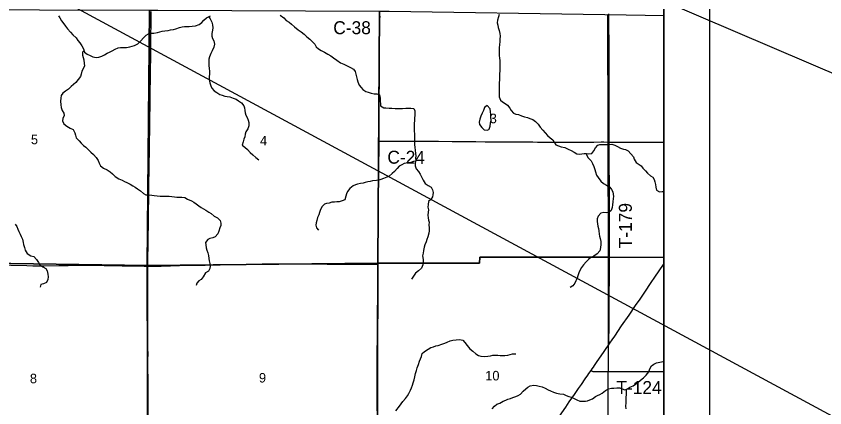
# Model space of a CAD drawing. Extents: x 0 to 34, y 0 to 22.
# Drawn here: x 7.481 to 9.252, y 16.916 to 17.773 of the extents above; entities that cross this region are included whole.
import ezdxf

# ---------------------------------------------------------------- set-up
doc = ezdxf.new("R2010")
doc.units = 0
for name, color, linetype in [('GM_X_Corporation', 7, 'Continuous'), ('GM_X_County_Road', 7, 'Continuous'), ('GM_X_County_Road_Text', 7, 'Continuous'), ('GM_X_Minor_Lake', 7, 'Continuous'), ('GM_X_Minor_River', 7, 'Continuous'), ('GM_X_Section_Text', 7, 'Continuous'), ('GM_X_State_Route', 7, 'Continuous'), ('GM_X_Township_Road', 7, 'Continuous'), ('GM_X_Township_Road_Text', 7, 'Continuous'), ('SH_Data', 7, 'Continuous'), ('SH_Text', 7, 'Continuous')]:
    doc.layers.add(name, color=color, linetype=linetype)

msp = doc.modelspace()

# ---------------------------------------------------------------- linework, layer by layer
at = {"layer": 'GM_X_Corporation'}
for points in [[(8.9, 14.1), (8.9, 20.772)], [(8.9, 14.7391), (8.9, 17.776)]]:
    msp.add_lwpolyline(points, dxfattribs=at)
for points in [[(7.2763, 17.787), (7.2909, 17.7871), (7.7733, 17.7862), (7.7682, 17.2274), (7.2695, 17.2343)], [(7.7733, 17.7862), (7.7917, 17.786), (8.277, 17.7838), (8.273, 17.2326), (7.7682, 17.2274)], [(8.277, 17.7838), (8.2978, 17.7836), (8.7703, 17.7762), (8.7765, 17.776), (8.7774, 17.2456), (8.497, 17.2458), (8.4958, 17.232), (8.273, 17.2326)], [(8.9, 17.2448), (8.9, 17.7739), (8.7765, 17.776), (8.7774, 17.2456)], [(7.2695, 17.2343), (7.7682, 17.2274), (7.7697, 16.7421), (7.2694, 16.7399)], [(7.7682, 17.2274), (8.273, 17.2326), (8.2722, 16.7445), (7.7697, 16.7421)], [(8.273, 17.2326), (8.4958, 17.232), (8.497, 17.2458), (8.7774, 17.2456), (8.7767, 16.7446), (8.2722, 16.7445)], [(8.9, 16.7447), (8.9, 17.2448), (8.7774, 17.2456), (8.7767, 16.7446)]]:
    msp.add_lwpolyline(points, close=True, dxfattribs=at)
at = {"layer": 'GM_X_County_Road'}
for points in [[(8.2759, 17.4995), (8.2799, 17.4995), (8.2895, 17.4995), (8.3038, 17.4994), (8.3203, 17.4993), (8.333, 17.4993), (8.3442, 17.4993), (8.3591, 17.4992), (8.3681, 17.4991), (8.3759, 17.4991), (8.387, 17.4991), (8.4063, 17.4991), (8.4362, 17.4989), (8.4548, 17.4987), (8.4877, 17.4983), (8.5082, 17.4981), (8.5191, 17.498), (8.5334, 17.4979), (8.5449, 17.4978), (8.5635, 17.4977), (8.5707, 17.4977), (8.5865, 17.4978), (8.6126, 17.4975), (8.6228, 17.4974), (8.6453, 17.4974), (8.6683, 17.4974), (8.6944, 17.4973), (8.7098, 17.4974), (8.7306, 17.4973), (8.7465, 17.4974), (8.7623, 17.4975), (8.7679, 17.4975), (8.7801, 17.4974)], [(8.7801, 17.4974), (8.803, 17.4973), (8.8198, 17.4972), (8.8425, 17.4971), (8.862, 17.497), (8.8813, 17.4971), (8.8947, 17.497), (8.9, 17.497)]]:
    msp.add_lwpolyline(points, dxfattribs=at)
at = {"layer": 'GM_X_Minor_Lake'}
for points in [[(8.5129, 17.5774), (8.5072, 17.5727), (8.5044, 17.5663), (8.5021, 17.5604), (8.4992, 17.554), (8.4965, 17.5474), (8.4953, 17.5408), (8.4959, 17.5356), (8.5009, 17.5293), (8.5064, 17.524), (8.5126, 17.5236), (8.5162, 17.525)], [(8.5162, 17.525), (8.5174, 17.5255), (8.5191, 17.5323), (8.5201, 17.5387), (8.5215, 17.5452), (8.5206, 17.552), (8.5206, 17.5579), (8.519, 17.5698), (8.5129, 17.5774)]]:
    msp.add_lwpolyline(points, dxfattribs=at)
at = {"layer": 'GM_X_Minor_River'}
for points in [[(7.5736, 17.7736), (7.5771, 17.7689), (7.5805, 17.7626), (7.5854, 17.7561), (7.5895, 17.7512), (7.5938, 17.7449), (7.6, 17.738), (7.6055, 17.7317), (7.6123, 17.7251), (7.6164, 17.7194), (7.6207, 17.7144), (7.625, 17.7076), (7.6286, 17.7011), (7.6306, 17.6937), (7.6368, 17.6895), (7.6434, 17.687), (7.6495, 17.6841), (7.6568, 17.6827), (7.6625, 17.6829), (7.6686, 17.6851), (7.6745, 17.6879), (7.6809, 17.6919), (7.6858, 17.6939), (7.6912, 17.6973), (7.6982, 17.7005), (7.7044, 17.7035), (7.7096, 17.7042), (7.7162, 17.7044), (7.723, 17.7046), (7.7302, 17.706), (7.7404, 17.709), (7.7474, 17.7126), (7.7541, 17.7192), (7.7602, 17.7254), (7.7661, 17.731), (7.771, 17.7342), (7.7767, 17.7353), (7.7829, 17.7355), (7.7907, 17.7368), (7.7956, 17.7388), (7.8009, 17.74), (7.807, 17.7405), (7.8138, 17.7416), (7.8191, 17.7427), (7.8261, 17.744), (7.8312, 17.7453), (7.839, 17.7481), (7.8447, 17.7496), (7.8498, 17.7501), (7.8551, 17.7503), (7.8602, 17.7504), (7.8668, 17.7511), (7.8738, 17.7519), (7.8822, 17.7549), (7.8875, 17.7588), (7.8921, 17.7641), (7.8981, 17.7692), (7.9067, 17.7737)], [(7.9029, 17.7717), (7.9063, 17.7672), (7.91, 17.76), (7.9115, 17.7536), (7.9116, 17.7473), (7.9109, 17.742), (7.9099, 17.7352), (7.91, 17.7291), (7.9113, 17.7236), (7.9143, 17.7186), (7.9154, 17.7116), (7.914, 17.705), (7.9104, 17.6969), (7.9075, 17.6912), (7.9043, 17.6838), (7.9031, 17.6787), (7.9033, 17.6724), (7.9032, 17.6651), (7.9036, 17.6582), (7.9045, 17.6525), (7.9044, 17.6474), (7.904, 17.6396), (7.9042, 17.6347), (7.9056, 17.6269), (7.9075, 17.6207), (7.9099, 17.6151), (7.915, 17.6092), (7.9205, 17.6058), (7.9272, 17.6016), (7.9322, 17.5997), (7.9382, 17.5975), (7.9437, 17.5969), (7.949, 17.5965), (7.9565, 17.5935), (7.9629, 17.5911), (7.9682, 17.5873), (7.9746, 17.5831), (7.9797, 17.5768), (7.9816, 17.5721), (7.9823, 17.5666), (7.983, 17.5615), (7.9845, 17.5561), (7.9871, 17.5508), (7.9893, 17.5451), (7.9908, 17.5398), (7.9908, 17.5332), (7.9887, 17.526), (7.9843, 17.5194), (7.9827, 17.5144), (7.9819, 17.5091), (7.9802, 17.5038), (7.9781, 17.4976), (7.9765, 17.4908), (7.982, 17.486), (7.9882, 17.4808), (7.9938, 17.4744), (7.9999, 17.4694), (8.0061, 17.4637), (8.0129, 17.4585)], [(8.0595, 17.7747), (8.0673, 17.769), (8.0727, 17.7633), (8.0789, 17.76), (8.0844, 17.7552), (8.091, 17.7493), (8.0987, 17.7432), (8.1053, 17.7386), (8.1117, 17.7331), (8.1179, 17.7276), (8.1241, 17.7228), (8.1313, 17.7163), (8.135, 17.7112)], [(8.5391, 17.7764), (8.5373, 17.7713), (8.5352, 17.7643), (8.5348, 17.7582), (8.5359, 17.7529), (8.5372, 17.7481), (8.5391, 17.7415), (8.5407, 17.7349), (8.5409, 17.729), (8.5405, 17.7223), (8.5402, 17.7174), (8.5398, 17.7104), (8.5394, 17.704), (8.539, 17.699), (8.5392, 17.6931), (8.5393, 17.6869), (8.5397, 17.6808), (8.5404, 17.6755), (8.5407, 17.6689), (8.5407, 17.6634), (8.5403, 17.6543), (8.54, 17.6457), (8.5398, 17.6404), (8.5398, 17.633), (8.5392, 17.6274), (8.5391, 17.6209), (8.5387, 17.6141), (8.5389, 17.609), (8.539, 17.6023), (8.539, 17.5961), (8.5416, 17.5892), (8.5467, 17.5856), (8.5519, 17.582), (8.5574, 17.5778), (8.5627, 17.5715), (8.5653, 17.5667), (8.5704, 17.5604), (8.5753, 17.5583), (8.5815, 17.5573), (8.5881, 17.555), (8.5945, 17.5529), (8.6013, 17.551), (8.6062, 17.5492), (8.6128, 17.5464), (8.6185, 17.5425), (8.6243, 17.5368), (8.629, 17.53), (8.6345, 17.5231), (8.6395, 17.5176), (8.6448, 17.5117), (8.6506, 17.5067), (8.6566, 17.5021), (8.6593, 17.4972), (8.6634, 17.4915), (8.6748, 17.487)], [(8.135, 17.7112), (8.1386, 17.7058), (8.1437, 17.7016), (8.1491, 17.6974), (8.1567, 17.6942), (8.164, 17.6899), (8.1704, 17.6863), (8.1759, 17.6819), (8.1836, 17.6762), (8.1919, 17.6704), (8.1989, 17.6678), (8.2132, 17.6605), (8.2202, 17.6566), (8.2238, 17.6519), (8.2254, 17.646), (8.2269, 17.6399), (8.2278, 17.6344), (8.2293, 17.6291), (8.2327, 17.6222), (8.2366, 17.6169), (8.2404, 17.612), (8.247, 17.6083), (8.2521, 17.6064), (8.2589, 17.6045), (8.2653, 17.6031), (8.2708, 17.6027), (8.2768, 17.6004), (8.2783, 17.5937), (8.2786, 17.5863), (8.2788, 17.5814), (8.2791, 17.5765), (8.2861, 17.5725), (8.291, 17.5721), (8.2984, 17.5716), (8.3041, 17.5712), (8.3114, 17.5708), (8.3169, 17.5706), (8.3219, 17.5709), (8.3273, 17.5709), (8.3343, 17.5714), (8.3408, 17.5714), (8.3457, 17.5717), (8.3521, 17.571), (8.354, 17.566), (8.3547, 17.5609), (8.3543, 17.5561), (8.3539, 17.5495), (8.3537, 17.5446), (8.3529, 17.5381), (8.3528, 17.5279), (8.3532, 17.5218), (8.3537, 17.5146), (8.3535, 17.5093), (8.3534, 17.4991), (8.3535, 17.4919), (8.3543, 17.4858), (8.3554, 17.4793), (8.3559, 17.4721), (8.3562, 17.467), (8.356, 17.4623), (8.3564, 17.4572), (8.3552, 17.4509), (8.3552, 17.445), (8.3576, 17.4389), (8.3625, 17.433), (8.366, 17.4271), (8.3692, 17.4209), (8.3728, 17.4138), (8.3771, 17.4068), (8.3837, 17.4026), (8.3903, 17.3986), (8.3933, 17.3927), (8.3946, 17.3873), (8.3941, 17.3822), (8.3932, 17.3773), (8.3892, 17.3716), (8.384, 17.3671), (8.3836, 17.3609), (8.383, 17.3552), (8.3841, 17.3489), (8.3839, 17.3442), (8.3831, 17.3375), (8.3836, 17.3317), (8.3844, 17.3267), (8.3855, 17.322), (8.3851, 17.3161), (8.3854, 17.3097), (8.3861, 17.3034), (8.3848, 17.2979), (8.383, 17.2903), (8.3805, 17.2843), (8.379, 17.2792), (8.3761, 17.2723), (8.3747, 17.2672), (8.3734, 17.2602), (8.3724, 17.2544), (8.3714, 17.2481), (8.3723, 17.2405), (8.3723, 17.2337), (8.3715, 17.2286), (8.369, 17.2216)], [(7.6297, 17.6968), (7.6268, 17.6941), (7.6268, 17.6875), (7.6283, 17.6827), (7.6292, 17.6772), (7.6305, 17.6696), (7.6306, 17.6639), (7.6287, 17.6588), (7.6253, 17.6522), (7.6235, 17.6459), (7.6218, 17.641), (7.617, 17.6342), (7.6121, 17.628), (7.6069, 17.6235), (7.6016, 17.6186), (7.5957, 17.6131), (7.5893, 17.609), (7.5835, 17.6041), (7.5797, 17.5992), (7.5788, 17.5933), (7.5783, 17.5867), (7.5789, 17.5787), (7.5796, 17.5728), (7.5818, 17.5665), (7.5854, 17.5605), (7.5865, 17.5557), (7.5838, 17.5487), (7.5826, 17.5436), (7.5856, 17.5375), (7.5924, 17.5324), (7.5992, 17.528), (7.6058, 17.5247), (7.6097, 17.5177), (7.611, 17.5127), (7.6127, 17.5068), (7.6193, 17.4998), (7.6236, 17.495), (7.6287, 17.4895), (7.6339, 17.4864), (7.6384, 17.4817), (7.6447, 17.475), (7.6507, 17.4698), (7.6565, 17.4632), (7.6608, 17.4567), (7.6632, 17.451), (7.6662, 17.4455), (7.6726, 17.4405), (7.6804, 17.4365), (7.6872, 17.4321), (7.692, 17.4277), (7.6979, 17.4222), (7.7062, 17.417), (7.7131, 17.4137), (7.7182, 17.4114), (7.7235, 17.4086), (7.7307, 17.4053), (7.7367, 17.4018), (7.7418, 17.3986), (7.7467, 17.395), (7.7533, 17.3904), (7.7599, 17.385), (7.765, 17.3822), (7.7712, 17.3816), (7.7782, 17.3811), (7.7837, 17.3807), (7.7901, 17.3797), (7.7964, 17.3789), (7.8037, 17.3791), (7.8094, 17.3789), (7.8164, 17.3786), (7.8221, 17.3779), (7.8281, 17.3773), (7.8334, 17.3768), (7.8393, 17.3766), (7.8442, 17.3764), (7.8505, 17.3758), (7.8567, 17.3727), (7.865, 17.3685), (7.8703, 17.3655), (7.8757, 17.3618), (7.881, 17.3578), (7.8863, 17.354), (7.8912, 17.3509), (7.8964, 17.3484), (7.903, 17.3442), (7.9085, 17.3408), (7.9151, 17.3349), (7.9223, 17.3312), (7.9279, 17.3257), (7.9298, 17.3202), (7.9297, 17.3151), (7.9276, 17.3096), (7.9251, 17.3024), (7.9228, 17.2967), (7.9171, 17.2903), (7.9118, 17.2875), (7.9057, 17.286), (7.9008, 17.2841), (7.896, 17.2773), (7.8964, 17.2726), (7.8973, 17.2659)], [(8.6748, 17.487), (8.6832, 17.4857), (8.6898, 17.4817), (8.6966, 17.4788), (8.7032, 17.475), (8.7092, 17.4717), (8.7147, 17.4708), (8.7198, 17.4717), (8.7251, 17.4726), (8.7304, 17.4722), (8.7354, 17.4716), (8.742, 17.4723), (8.7462, 17.4782), (8.7498, 17.485), (8.7549, 17.4907), (8.7597, 17.492), (8.7654, 17.4918), (8.7722, 17.4919), (8.779, 17.4919), (8.7856, 17.4926), (8.7924, 17.4907), (8.7983, 17.4876), (8.8051, 17.4842), (8.811, 17.4821), (8.8159, 17.4811), (8.8219, 17.478), (8.8276, 17.4719), (8.8332, 17.4649), (8.8346, 17.4596), (8.8389, 17.4525), (8.8438, 17.4497), (8.8502, 17.4451), (8.8536, 17.44), (8.8598, 17.4344), (8.8638, 17.4291), (8.8704, 17.4238), (8.8753, 17.4203), (8.8787, 17.4154), (8.8802, 17.4101), (8.8815, 17.4042), (8.882, 17.3987), (8.8837, 17.3918), (8.8901, 17.3884), (8.8958, 17.3893), (8.9, 17.3894)], [(8.731, 17.4721), (8.7306, 17.4694), (8.7336, 17.4629), (8.7404, 17.4564), (8.7432, 17.4503), (8.7466, 17.4442), (8.7489, 17.437), (8.7502, 17.4319), (8.7519, 17.4251), (8.7558, 17.4197), (8.7617, 17.4119), (8.7677, 17.4066), (8.7739, 17.4028), (8.7811, 17.3984), (8.7851, 17.3936), (8.7879, 17.3885), (8.789, 17.3834), (8.7892, 17.3784), (8.789, 17.3735), (8.7882, 17.3663), (8.7872, 17.3598), (8.7862, 17.3538), (8.7845, 17.3477), (8.779, 17.3434), (8.7735, 17.3428), (8.7686, 17.3429), (8.7618, 17.3416), (8.7562, 17.3355), (8.7539, 17.3291), (8.7535, 17.3234), (8.7541, 17.3186), (8.7548, 17.3133), (8.7563, 17.3082), (8.7574, 17.3031), (8.7584, 17.2961), (8.7591, 17.2913), (8.7602, 17.2864), (8.7619, 17.2795), (8.7615, 17.2729), (8.7613, 17.2663), (8.7594, 17.2596), (8.7535, 17.253), (8.7461, 17.2479), (8.74, 17.2446), (8.7345, 17.2406), (8.7295, 17.2355), (8.7238, 17.2289), (8.7196, 17.2225), (8.7158, 17.216), (8.7135, 17.2111), (8.7112, 17.2043), (8.7097, 17.1992), (8.7072, 17.1939), (8.7049, 17.1888), (8.7005, 17.1827), (8.6947, 17.1788)], [(8.3561, 17.4555), (8.3511, 17.4545), (8.3456, 17.4525), (8.3391, 17.4519), (8.331, 17.4505), (8.3257, 17.4475), (8.32, 17.4443), (8.3154, 17.4394), (8.3099, 17.4328), (8.3047, 17.4282), (8.2981, 17.4224), (8.2932, 17.4203), (8.2858, 17.4177), (8.2799, 17.4155), (8.2752, 17.4142), (8.2702, 17.4133), (8.2619, 17.4124), (8.2568, 17.4114), (8.2515, 17.4103), (8.2458, 17.4087), (8.2409, 17.4077), (8.2352, 17.4068), (8.2289, 17.4053), (8.2242, 17.4035), (8.2191, 17.4012), (8.2122, 17.3958), (8.2071, 17.3892), (8.2046, 17.3837), (8.2034, 17.3788), (8.2009, 17.371), (8.1949, 17.3684), (8.1886, 17.3669), (8.1835, 17.3662), (8.1784, 17.366), (8.1729, 17.3655), (8.1665, 17.3638), (8.161, 17.3631), (8.1562, 17.3616), (8.1511, 17.3563), (8.148, 17.3497), (8.1455, 17.3432), (8.1438, 17.3383), (8.1413, 17.3321), (8.1394, 17.3254), (8.1386, 17.3205), (8.1376, 17.3156), (8.1389, 17.3093), (8.1436, 17.3046)], [(7.4793, 17.3174), (7.4825, 17.3126), (7.4848, 17.3065), (7.4872, 17.3018), (7.49, 17.2961), (7.4924, 17.291), (7.495, 17.2847), (7.4967, 17.2777), (7.4974, 17.2729), (7.4995, 17.2666), (7.5013, 17.2606), (7.5055, 17.2535), (7.513, 17.2486), (7.5202, 17.2466), (7.526, 17.2407), (7.5299, 17.2341), (7.5333, 17.2287), (7.5393, 17.2245), (7.5459, 17.2205), (7.5493, 17.2155), (7.5508, 17.2085), (7.5515, 17.2023), (7.5505, 17.1966), (7.5475, 17.19), (7.5414, 17.1873), (7.5355, 17.186), (7.5338, 17.1796)], [(7.8973, 17.2659), (7.899, 17.261), (7.9012, 17.2547), (7.9021, 17.2492), (7.903, 17.2428), (7.9037, 17.2376), (7.9052, 17.2318), (7.9059, 17.2261), (7.9057, 17.2206), (7.9025, 17.2149), (7.8956, 17.211), (7.8909, 17.2024), (7.8865, 17.1964), (7.8814, 17.194), (7.8768, 17.1887), (7.8752, 17.1836)], [(8.369, 17.2216), (8.3627, 17.2159), (8.3559, 17.2103), (8.3511, 17.2042), (8.3467, 17.1974)], [(8.3129, 16.909), (8.3207, 16.9192), (8.3245, 16.9247), (8.3279, 16.9296), (8.3337, 16.9362), (8.3384, 16.942), (8.3411, 16.9473), (8.3445, 16.9543), (8.347, 16.9593), (8.3493, 16.9653), (8.3505, 16.9702), (8.3528, 16.9767), (8.3544, 16.9839), (8.3559, 16.9909), (8.358, 16.9975), (8.3598, 17.0036), (8.3623, 17.0104), (8.3644, 17.0176), (8.3665, 17.0227), (8.3688, 17.0278), (8.3707, 17.0348), (8.3755, 17.0393), (8.3835, 17.044), (8.3897, 17.0476), (8.3949, 17.0494), (8.4002, 17.0511), (8.4051, 17.0524), (8.4134, 17.0554), (8.4197, 17.0574), (8.4248, 17.0593), (8.432, 17.0623), (8.4377, 17.064), (8.4449, 17.0647), (8.4524, 17.0652), (8.4594, 17.0641), (8.4641, 17.0589), (8.4692, 17.0519), (8.4748, 17.0452), (8.4814, 17.0395), (8.4878, 17.0339), (8.4941, 17.0303), (8.4991, 17.0286), (8.5061, 17.0281), (8.5139, 17.0289), (8.5198, 17.0298), (8.5255, 17.0309), (8.5311, 17.0312), (8.5362, 17.0308), (8.5413, 17.0306), (8.5517, 17.0305), (8.558, 17.0311), (8.5629, 17.0326), (8.568, 17.034), (8.5752, 17.0342)], [(8.6718, 16.9464), (8.6797, 16.9453), (8.6858, 16.9428), (8.6917, 16.9407), (8.6968, 16.9392), (8.703, 16.9365), (8.7094, 16.9329), (8.716, 16.9304), (8.7215, 16.93), (8.7278, 16.9305), (8.7327, 16.9314), (8.7378, 16.9335), (8.7431, 16.9352), (8.75, 16.9406), (8.7547, 16.9429), (8.7597, 16.9451), (8.7644, 16.9482), (8.7716, 16.9536), (8.7786, 16.9572), (8.7849, 16.9589), (8.7902, 16.959), (8.7968, 16.9592), (8.8035, 16.9592), (8.8084, 16.9574), (8.814, 16.9549), (8.8203, 16.9574), (8.825, 16.9612), (8.8328, 16.9638), (8.8378, 16.9672), (8.8425, 16.9713), (8.8488, 16.9762), (8.855, 16.9815), (8.8607, 16.9872), (8.8666, 16.9945), (8.8693, 17.0012), (8.8728, 17.0074), (8.8781, 17.0114), (8.8836, 17.014), (8.8908, 17.0155), (8.898, 17.0175), (8.9, 17.0181)], [(8.5238, 16.9133), (8.529, 16.9194), (8.5339, 16.9235), (8.5405, 16.9263), (8.5476, 16.9301), (8.5533, 16.9327), (8.558, 16.9344), (8.5635, 16.9364), (8.5688, 16.9383), (8.5756, 16.9407), (8.5809, 16.9428), (8.5861, 16.9458), (8.5918, 16.952), (8.5971, 16.9573), (8.6018, 16.9609), (8.6068, 16.9637), (8.6153, 16.9653), (8.6206, 16.9647), (8.6266, 16.9632)], [(8.6266, 16.9632), (8.6329, 16.9614), (8.6397, 16.9586), (8.6461, 16.9555), (8.6517, 16.9528), (8.6578, 16.9501), (8.6644, 16.9476), (8.6718, 16.9464)], [(8.8169, 16.9561), (8.8174, 16.9504), (8.817, 16.9445), (8.8166, 16.9388), (8.8166, 16.9318), (8.8164, 16.9265), (8.816, 16.9197), (8.8162, 16.9134)]]:
    msp.add_lwpolyline(points, dxfattribs=at)
at = {"layer": 'GM_X_State_Route'}
for points in [[(8.2716, 16.9094), (8.2716, 16.938), (8.2716, 16.9569), (8.2716, 16.9706), (8.2718, 16.9973), (8.2722, 17.0231), (8.2725, 17.0822), (8.2728, 17.1195), (8.2732, 17.1627), (8.2733, 17.1816), (8.2737, 17.2099), (8.2738, 17.2299), (8.274, 17.2658), (8.2742, 17.2808), (8.2743, 17.3034), (8.2749, 17.3584), (8.2751, 17.3883), (8.2754, 17.4159), (8.2755, 17.4352), (8.2759, 17.4958), (8.2759, 17.4995), (8.276, 17.5231), (8.2761, 17.5409), (8.2762, 17.5691), (8.2765, 17.5896), (8.2767, 17.6354), (8.2768, 17.6502), (8.2769, 17.6757), (8.2771, 17.7124), (8.2774, 17.7506), (8.2779, 17.7662), (8.2783, 17.773)], [(8.6661, 16.8904), (8.6849, 16.9174), (8.6927, 16.9286), (8.6985, 16.937), (8.7042, 16.9452), (8.7131, 16.958), (8.7193, 16.9669), (8.7221, 16.971), (8.7246, 16.9746), (8.7276, 16.9789), (8.7332, 16.9871), (8.7355, 16.9907), (8.7384, 16.9948), (8.7398, 16.9968), (8.7403, 16.9976), (8.7429, 17.0012), (8.7455, 17.005), (8.7478, 17.0083), (8.7524, 17.015), (8.7687, 17.0388), (8.7814, 17.0572), (8.7867, 17.0649), (8.792, 17.0726), (8.8073, 17.0949), (8.8234, 17.1185), (8.8379, 17.1395), (8.8476, 17.1536), (8.8577, 17.1685), (8.8719, 17.1897), (8.8801, 17.2017), (8.8989, 17.2292), (8.9, 17.2308)]]:
    msp.add_lwpolyline(points, dxfattribs=at)
at = {"layer": 'GM_X_Township_Road'}
for points in [[(7.7695, 17.2255), (7.7695, 17.2265), (7.7697, 17.2429), (7.7702, 17.2725), (7.7706, 17.2961), (7.7707, 17.3113), (7.771, 17.3399), (7.7711, 17.3514), (7.7715, 17.3698), (7.7719, 17.393), (7.772, 17.4095), (7.7722, 17.4334), (7.7726, 17.4555), (7.7729, 17.4704), (7.7733, 17.4971), (7.7737, 17.5257), (7.7741, 17.5521), (7.7745, 17.5757), (7.7748, 17.5953), (7.775, 17.6106), (7.7752, 17.6329), (7.7756, 17.6587), (7.7759, 17.6792), (7.7761, 17.7087), (7.7764, 17.7351), (7.7767, 17.7519), (7.777, 17.7712), (7.7772, 17.7831)], [(8.7801, 17.5525), (8.7801, 17.5554), (8.78, 17.5657), (8.7799, 17.5911), (8.7798, 17.6381), (8.7797, 17.6682), (8.7797, 17.6903), (8.7796, 17.7058), (8.7796, 17.7201), (8.7794, 17.7447), (8.7794, 17.7577), (8.7792, 17.7739), (8.7791, 17.7777)], [(8.7801, 17.4974), (8.7801, 17.5045), (8.78, 17.5147), (8.7801, 17.547), (8.7801, 17.5525)], [(8.7805, 17.4073), (8.7804, 17.4173), (8.7803, 17.4332), (8.7802, 17.4587), (8.7801, 17.4711), (8.7801, 17.4882), (8.7801, 17.4958), (8.7801, 17.4974)], [(8.7806, 17.2528), (8.7806, 17.27), (8.7807, 17.2921), (8.7807, 17.335), (8.7806, 17.3555), (8.7807, 17.3735), (8.7805, 17.3962), (8.7805, 17.4073)], [(8.7814, 17.0572), (8.7801, 17.0596), (8.7797, 17.0603), (8.7795, 17.061), (8.7794, 17.062), (8.7794, 17.0633), (8.7793, 17.0693), (8.7796, 17.0864), (8.7798, 17.1131), (8.7801, 17.1479), (8.7802, 17.1644), (8.7804, 17.1979), (8.7806, 17.2247), (8.7807, 17.2411), (8.7806, 17.2528)], [(7.2704, 17.2335), (7.3026, 17.2326), (7.32, 17.2321), (7.3545, 17.2311), (7.3766, 17.2305), (7.412, 17.2294), (7.4409, 17.2286), (7.4692, 17.2279), (7.5043, 17.2269), (7.5179, 17.2267), (7.5425, 17.2268), (7.5748, 17.2271), (7.595, 17.2273), (7.6199, 17.2276), (7.6389, 17.2278), (7.6743, 17.2273), (7.7131, 17.2265), (7.7619, 17.2255), (7.7695, 17.2255)], [(7.7695, 17.2255), (7.7737, 17.2254), (7.7989, 17.226), (7.8191, 17.2264), (7.839, 17.2269), (7.8772, 17.2278), (7.8955, 17.2281), (7.9281, 17.2288), (7.9558, 17.2294), (7.9961, 17.2305), (8.0201, 17.2309), (8.0453, 17.231), (8.0693, 17.2309), (8.086, 17.2307), (8.0888, 17.2308), (8.1314, 17.2306), (8.1625, 17.2303), (8.2119, 17.2301), (8.233, 17.2301), (8.2594, 17.2301), (8.27, 17.23), (8.2738, 17.2299)], [(7.7703, 16.8973), (7.7701, 16.9302), (7.7701, 16.9547), (7.77, 16.9793), (7.7699, 17.0013), (7.7699, 17.0194), (7.77, 17.0352), (7.7699, 17.0439), (7.7699, 17.0896), (7.7699, 17.1023), (7.7699, 17.1247), (7.7698, 17.1443), (7.7697, 17.1697), (7.7697, 17.1753), (7.7697, 17.1837), (7.7696, 17.2067), (7.7695, 17.2255)], [(8.7398, 16.9968), (8.7425, 16.996), (8.7432, 16.9958), (8.7439, 16.9956), (8.7448, 16.9955), (8.7456, 16.9954), (8.7471, 16.9954), (8.7654, 16.9953), (8.795, 16.9954), (8.8139, 16.9954), (8.8378, 16.9954), (8.8642, 16.9954), (8.8865, 16.9954), (8.9, 16.9954)]]:
    msp.add_lwpolyline(points, dxfattribs=at)
at = {"layer": 'SH_Data'}
for p, q in [((9, 21), (9, 14)), ((8.9, 20.9), (8.9, 14.1))]:
    msp.add_line(p, q, dxfattribs=at)
at = {"layer": 'SH_Text'}
msp.add_lwpolyline([(9.297, 16.882), (2.5966, 20.4971), (9.297, 17.6363)], close=True, dxfattribs=at)

# ---------------------------------------------------------------- texts
at = {"layer": 'GM_X_County_Road_Text'}
for s, rotation, p in [('C-38', 0, (8.1757, 17.7334)), ('C-24', 359.6551, (8.2941, 17.4501))]:
    msp.add_text(s, height=0.02841, rotation=rotation, dxfattribs=at).set_placement(p)
at = {"layer": 'GM_X_Section_Text'}
for s, height, p in [('3', 0.0209, (8.5184, 17.5386)), ('5', 0.0209, (7.5136, 17.4926)), ('4', 0.0209, (8.0153, 17.49)), ('8', 0.0209, (7.5113, 16.9695)), ('9', 0.0209, (8.013, 16.9711)), ('10', 0.02093, (8.5086, 16.9757))]:
    msp.add_text(s, height=height, rotation=0, dxfattribs=at).set_placement(p)
at = {"layer": 'GM_X_Township_Road_Text'}
for s, rotation, p in [('T-179', 90, (8.8296, 17.2648)), ('T-124', 0, (8.7957, 16.946))]:
    msp.add_text(s, height=0.02841, rotation=rotation, dxfattribs=at).set_placement(p)

doc.saveas('drawing.dxf')
